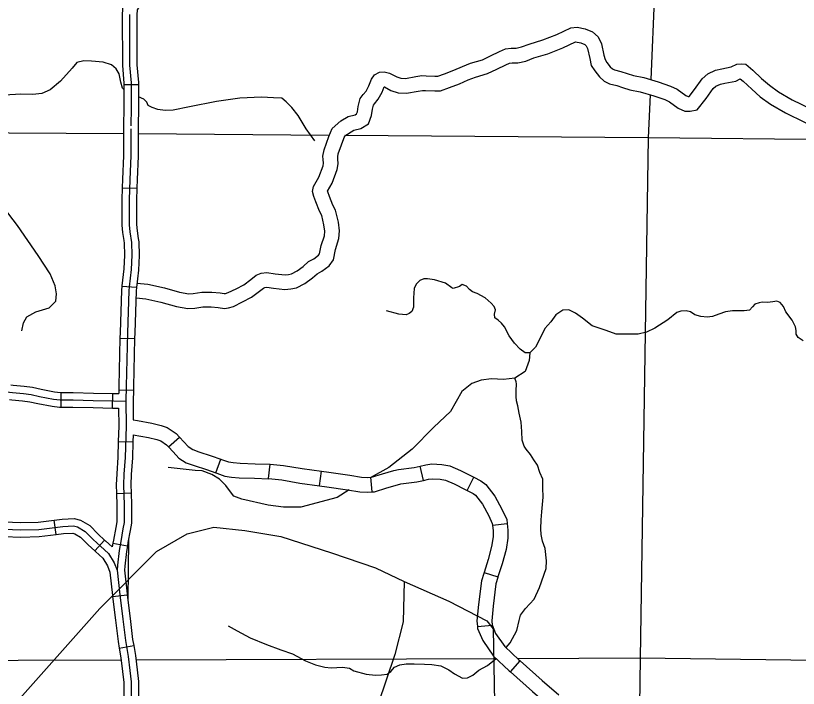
# Model space of a CAD drawing. Extents: x 8749 to 11879, y 13275 to 15339.
# Drawn here: x 9762.1 to 9922.3, y 13974.8 to 14112.3 of the extents above; entities that cross this region are included whole.
import ezdxf

# ---------------------------------------------------------------- set-up
doc = ezdxf.new("R2010")
doc.units = 0
for name, color, linetype in [('Level 32', 7, 'Continuous'), ('Level 35', 7, 'Continuous'), ('Level 4', 7, 'Continuous'), ('Level 45', 7, 'Continuous'), ('Level 46', 7, 'Continuous'), ('Level 5', 7, 'Continuous')]:
    doc.layers.add(name, color=color, linetype=linetype)

msp = doc.modelspace()

# ---------------------------------------------------------------- linework, layer by layer
at = {"layer": 'Level 32'}
for p, q in [((9783.86, 14056.97), (9786.85, 14056.81)), ((9783.45, 14046.37), (9786.45, 14046.31)), ((9771.41, 14032.26), (9771.45, 14035.26)), ((9781.95, 14032.05), (9782.02, 14035.05)), ((9783.22, 14035.83), (9786.22, 14035.74)), ((9793.4, 14024.12), (9795.63, 14026.14)), ((9783.12, 14025.27), (9786.12, 14025.18)), ((9803.09, 14018.82), (9804.11, 14021.64)), ((9813.89, 14017.64), (9814.17, 14020.62)), ((9824.29, 14016.2), (9824.69, 14019.17)), ((9845.56, 14017.27), (9844.88, 14020.19)), ((9835.09, 14014.94), (9834.8, 14017.92)), ((9854.53, 14015.24), (9855.9, 14017.92)), ((9782.77, 14014.63), (9785.76, 14014.73)), ((9770.4, 14006.21), (9770.03, 14009.18)), ((9859.69, 14008.15), (9862.68, 14008.45)), ((9778.29, 14002.89), (9780.33, 14005.09)), ((9782.03, 14004.46), (9784.99, 14003.93)), ((9857.97, 13998.47), (9860.82, 13997.54)), ((9781.97, 13993.53), (9784.95, 13993.9)), ((9856.62, 13987.43), (9859.61, 13987.71)), ((9783.33, 13982.98), (9786.28, 13983.5)), ((9863.35, 13978.12), (9865.34, 13980.37))]:
    msp.add_line(p, q, dxfattribs=at)
for points in [[(9783.86, 14056.97), (9783.81, 14056.09), (9783.48, 14047.52), (9783.45, 14046.37)], [(9785.35, 14056.89), (9785.31, 14056.02), (9784.98, 14047.48), (9784.74, 14036.52), (9784.66, 14033.49)], [(9786.85, 14056.81), (9786.81, 14055.96), (9786.48, 14047.43), (9786.45, 14046.31)], [(9783.45, 14046.37), (9783.24, 14036.56), (9783.22, 14035.83)], [(9786.45, 14046.31), (9786.24, 14036.49), (9786.22, 14035.74)], [(9761.15, 14036.81), (9761.64, 14036.76), (9763.86, 14036.54), (9765.57, 14036.34), (9767.31, 14035.93), (9770.07, 14035.4), (9771.29, 14035.26), (9771.45, 14035.26)], [(9738.74, 14034.2), (9742.15, 14034.75), (9744.3, 14034.97), (9746.86, 14035.01), (9752.09, 14035.27), (9755.56, 14035.45), (9758.27, 14035.59), (9761.49, 14035.27), (9763.7, 14035.05), (9765.31, 14034.86), (9766.99, 14034.46), (9769.85, 14033.91), (9771.2, 14033.76), (9773.87, 14033.73), (9778, 14033.65), (9782.13, 14033.54), (9784.66, 14033.49)], [(9771.45, 14035.26), (9773.89, 14035.23), (9778.03, 14035.15), (9782.02, 14035.05)], [(9782.02, 14035.05), (9782.17, 14035.04), (9783.2, 14035.02)], [(9783.22, 14035.83), (9783.2, 14035.02)], [(9786.22, 14035.74), (9786.16, 14033.48), (9786.2, 14029.65)], [(9760.85, 14033.82), (9761.34, 14033.77), (9763.55, 14033.55), (9765.05, 14033.38), (9766.68, 14032.99), (9769.62, 14032.43), (9771.11, 14032.27), (9771.41, 14032.26)], [(9784.66, 14033.49), (9784.71, 14028.37)], [(9771.41, 14032.26), (9773.85, 14032.23), (9777.97, 14032.16), (9781.95, 14032.05)], [(9781.95, 14032.05), (9782.1, 14032.05), (9783.17, 14032.02)], [(9783.17, 14032.02), (9783.21, 14028.38), (9783.12, 14025.27)], [(9786.2, 14029.65), (9787.02, 14029.51), (9789.96, 14029.02), (9791.89, 14028.51), (9793.15, 14028.1), (9794.98, 14026.85), (9795.63, 14026.14)], [(9784.71, 14028.37), (9784.52, 14021.96), (9784.29, 14018.58), (9784.2, 14016.35), (9784.35, 14012.23), (9784.35, 14008.67), (9784.06, 14007.35), (9783.62, 14004.82), (9783.29, 14002.96), (9782.99, 13999.92), (9782.89, 13998.9)], [(9786.16, 14026.62), (9786.12, 14025.18)], [(9786.16, 14026.62), (9789.33, 14026.08), (9791.03, 14025.63), (9791.82, 14025.38), (9793, 14024.57), (9793.4, 14024.12)], [(9795.63, 14026.14), (9796.53, 14025.15), (9797.43, 14024.21), (9798.38, 14023.61), (9799.62, 14023.13), (9802.16, 14022.34), (9804.11, 14021.64)], [(9783.12, 14025.27), (9783.02, 14022.04), (9782.79, 14018.65), (9782.7, 14016.35), (9782.77, 14014.63)], [(9786.12, 14025.18), (9786.02, 14021.89), (9785.79, 14018.5), (9785.71, 14016.35), (9785.76, 14014.73)], [(9793.4, 14024.12), (9794.33, 14023.1), (9795.52, 14021.86), (9797.03, 14020.91), (9798.64, 14020.3), (9801.2, 14019.5), (9803.09, 14018.82)], [(9804.11, 14021.64), (9804.27, 14021.58), (9805.65, 14021.09), (9806.66, 14020.95), (9808.08, 14020.81), (9811.1, 14020.7), (9814.1, 14020.63), (9814.17, 14020.62)], [(9814.17, 14020.62), (9816.96, 14020.36), (9820.75, 14019.7), (9824.69, 14019.17)], [(9844.88, 14020.19), (9846.05, 14020.46), (9847.31, 14020.64), (9849.31, 14020.55), (9850.97, 14020.25), (9853.14, 14019.28), (9855.48, 14018.13), (9855.9, 14017.92)], [(9824.69, 14019.17), (9826.18, 14018.97), (9830.53, 14018.34), (9832.91, 14017.92), (9834.09, 14017.85), (9834.8, 14017.92)], [(9834.8, 14017.92), (9834.96, 14017.94), (9837.2, 14018.63), (9839.49, 14019.3), (9840.44, 14019.51), (9843.68, 14019.92), (9844.88, 14020.19)], [(9803.09, 14018.82), (9803.26, 14018.76), (9804.93, 14018.16), (9806.31, 14017.97), (9807.88, 14017.82), (9811.01, 14017.71), (9813.93, 14017.63), (9813.89, 14017.64)], [(9813.89, 14017.64), (9816.56, 14017.39), (9820.3, 14016.73), (9824.29, 14016.2)], [(9845.56, 14017.27), (9846.59, 14017.51), (9847.45, 14017.63), (9848.97, 14017.56), (9850.08, 14017.36), (9851.86, 14016.57), (9854.13, 14015.45), (9854.53, 14015.24)], [(9855.9, 14017.92), (9857.31, 14017.19), (9858.3, 14016.48), (9860.2, 14014.09), (9861.64, 14011.4), (9862.6, 14009.26), (9862.68, 14008.45)], [(9824.29, 14016.2), (9825.77, 14016), (9830.05, 14015.38), (9832.57, 14014.93), (9834.16, 14014.85), (9835.09, 14014.94)], [(9835.09, 14014.94), (9835.56, 14014.98), (9838.07, 14015.76), (9840.24, 14016.4), (9840.95, 14016.55), (9844.21, 14016.96), (9845.56, 14017.27)], [(9782.77, 14014.63), (9782.85, 14012.2), (9782.85, 14008.84), (9782.59, 14007.64), (9782.14, 14005.08), (9782.03, 14004.46)], [(9785.76, 14014.73), (9785.85, 14012.26), (9785.85, 14008.51), (9785.53, 14007.06), (9785.1, 14004.56), (9784.99, 14003.93)], [(9854.53, 14015.24), (9855.74, 14014.63), (9856.21, 14014.29), (9857.68, 14012.43), (9858.94, 14010.07), (9859.66, 14008.48), (9859.69, 14008.15)], [(9770.03, 14009.18), (9771.67, 14009.39), (9774.12, 14009.51), (9775.39, 14009.18), (9777.27, 14008.06), (9779.02, 14006.3), (9780.33, 14005.09)], [(9730.75, 14008.03), (9734.03, 14008.3), (9737.4, 14008.55), (9739, 14008.66), (9742.15, 14008.19), (9747.23, 14007.49), (9751.62, 14007.27), (9756.59, 14007.02), (9759.77, 14007.31), (9763.17, 14007.16), (9766.83, 14007.27), (9771.8, 14007.89), (9773.96, 14008), (9774.8, 14007.79), (9776.34, 14006.87), (9777.98, 14005.22), (9779.48, 14003.83), (9781.13, 14002.33), (9782.26, 14000.46), (9782.89, 13998.9)], [(9759.55, 14008.8), (9759.74, 14008.81), (9763.18, 14008.66), (9766.72, 14008.77), (9770.03, 14009.18)], [(9859.69, 14008.15), (9859.81, 14006.96), (9859.81, 14005.73), (9859.51, 14003.79), (9858.81, 14001.09), (9857.97, 13998.47)], [(9862.68, 14008.45), (9862.81, 14007.11), (9862.81, 14005.49), (9862.46, 14003.18), (9861.69, 14000.25), (9860.82, 13997.54)], [(9759.81, 14005.81), (9763.16, 14005.66), (9766.95, 14005.78), (9770.4, 14006.21)], [(9762.95, 13972.72), (9779.34, 13991.12), (9790.91, 14002.77), (9797.19, 14006.39), (9802.64, 14007.72), (9809.01, 14007.06), (9816.35, 14005.8), (9826.73, 14002.5), (9835.78, 13999.44), (9841.6, 13996.59)], [(9770.4, 14006.21), (9771.94, 14006.4), (9773.81, 14006.49), (9774.22, 14006.39), (9775.41, 14005.68), (9776.94, 14004.14), (9778.29, 14002.89)], [(9780.33, 14005.09), (9780.5, 14004.94), (9781.89, 14003.67)], [(9782.03, 14004.46), (9781.89, 14003.67)], [(9784.99, 14003.93), (9784.77, 14002.75), (9784.49, 13999.77), (9784.4, 13998.9), (9784.93, 13994.09), (9784.95, 13993.9)], [(9778.29, 14002.89), (9778.47, 14002.73), (9779.96, 14001.37), (9780.92, 13999.79), (9781.42, 13998.53)], [(9781.42, 13998.53), (9781.95, 13993.74), (9781.97, 13993.53)], [(9782.89, 13998.9), (9783.44, 13993.92), (9784.06, 13988.9), (9784.57, 13984.55), (9785.15, 13981.25), (9785.48, 13978.4), (9785.78, 13976.08), (9785.78, 13972.31), (9785.85, 13967.45)], [(9857.97, 13998.47), (9857.9, 13998.27), (9857.46, 13996.72), (9856.82, 13991.93), (9856.52, 13988.54), (9856.62, 13987.43)], [(9841.6, 13996.59), (9841.45, 13988.39), (9839.72, 13981.69), (9836.2, 13971.38)], [(9841.6, 13996.59), (9850.77, 13992.57), (9858.53, 13988.56), (9859.82, 13986.91), (9860.53, 13949.27), (9860.75, 13930.51)], [(9860.82, 13997.54), (9860.78, 13997.4), (9860.41, 13996.11), (9859.81, 13991.6), (9859.53, 13988.54), (9859.61, 13987.71)], [(9781.97, 13993.53), (9782.57, 13988.72), (9783.09, 13984.33), (9783.33, 13982.98)], [(9784.95, 13993.9), (9785.55, 13989.08), (9786.05, 13984.77), (9786.28, 13983.5)], [(9856.62, 13987.43), (9856.66, 13987), (9857.69, 13984.56), (9859.91, 13981.37), (9863.08, 13978.36), (9863.35, 13978.12)], [(9859.6, 13987.74), (9860.33, 13986.01), (9862.2, 13983.34), (9865.11, 13980.57), (9865.34, 13980.37)], [(9783.33, 13982.98), (9783.67, 13981.03), (9783.99, 13978.22), (9784.28, 13975.99), (9784.28, 13972.75)], [(9786.28, 13983.5), (9786.64, 13981.47), (9786.97, 13978.58), (9787.28, 13976.18), (9787.28, 13972.75)], [(9865.34, 13980.37), (9869.86, 13976.36), (9873.27, 13973.44)], [(9863.35, 13978.12), (9867.89, 13974.1), (9871.32, 13971.16)]]:
    msp.add_lwpolyline(points, dxfattribs=at)
at = {"layer": 'Level 35'}
for points in [[(9784.29, 14097.19), (9784.01, 14097.48), (9783.66, 14098.74), (9783.31, 14100.39), (9782.66, 14101.44), (9781.75, 14102.26), (9780.06, 14102.83), (9777.67, 14103), (9776.06, 14103.09), (9774.67, 14102.7), (9773.67, 14101.57), (9771.28, 14098.92), (9769.15, 14097.13), (9767.5, 14096.39), (9765.64, 14096.18), (9763.16, 14096.26), (9759.86, 14096.05), (9758.51, 14096.22), (9757.38, 14096.31), (9755.52, 14097.26)], [(9788.95, 14094.63), (9788.35, 14095.22), (9787.25, 14095.69)], [(9823.31, 14086.72), (9821.57, 14089.19), (9819.96, 14091.89), (9818.61, 14093.54), (9817.49, 14094.72), (9816.57, 14095.41), (9814.88, 14095.5), (9812.45, 14095.63), (9808.02, 14095.41), (9803.24, 14094.76), (9797.72, 14093.67), (9794.38, 14092.98), (9792.73, 14092.93), (9791.21, 14093.15), (9790.08, 14093.54), (9789.26, 14093.93), (9788.95, 14094.63)], [(9763.37, 14047.87), (9763.71, 14049.52), (9764.41, 14050.73), (9766.23, 14051.78), (9769.01, 14052.56), (9770.32, 14053.95), (9770.49, 14055.43), (9770.23, 14057.08), (9769.19, 14059.52), (9766.75, 14063.26), (9762.5, 14069.43), (9759.63, 14073.17), (9757.55, 14075.34), (9755.81, 14075.95), (9753.29, 14076.12), (9749.47, 14076.12), (9747.21, 14076.12), (9744.78, 14076.3), (9742.43, 14077.6), (9740, 14079.86), (9737.92, 14081.52), (9734.53, 14085.52), (9731.49, 14087.78)], [(9845.64, 14058.51), (9844.83, 14058.14), (9844.08, 14057.43), (9843.7, 14056.54), (9843.56, 14054.6), (9843.51, 14052.71), (9843.18, 14051.82), (9842.62, 14051.39), (9842, 14051.11), (9840.5, 14051.25), (9838, 14051.96)], [(9897.45, 14051.64), (9895.58, 14050.12), (9892.93, 14048.38), (9891.2, 14047.6), (9889.5, 14047.16), (9885.03, 14047.16), (9882.94, 14047.9), (9880.12, 14048.9), (9878.08, 14050.47), (9876.69, 14051.46), (9875.3, 14052.16), (9874.08, 14052.07), (9872.69, 14051.16), (9871.61, 14049.68), (9870.43, 14048.33), (9868.96, 14045.42), (9868.52, 14044.51), (9867.35, 14043.38), (9866.4, 14043.38), (9865.35, 14044.12), (9864.18, 14045.33), (9863.14, 14046.86), (9862.18, 14048.68), (9861.53, 14049.42), (9860.84, 14050.03), (9860.18, 14050.55), (9860.1, 14051.29), (9860.32, 14052.16), (9860.05, 14052.86), (9859.4, 14053.51), (9858.19, 14054.6), (9856.58, 14055.51), (9855.58, 14055.86), (9855.02, 14056.29), (9854.41, 14057.03), (9853.5, 14057.33), (9852.93, 14056.94), (9851.67, 14056.55), (9851.37, 14056.64), (9850.11, 14057.6), (9847.85, 14058.29), (9846.37, 14058.51), (9845.64, 14058.51)], [(9923.24, 14045.79), (9922.25, 14046.47), (9921.86, 14047.16), (9921.86, 14047.94), (9921.73, 14048.68), (9920.99, 14050.07), (9919.73, 14051.77), (9919.25, 14052.81), (9918.56, 14053.68), (9917.86, 14053.9), (9917.04, 14053.77), (9915.99, 14053.68), (9914.91, 14053.73), (9914.26, 14053.6), (9913.39, 14053.29), (9912.91, 14052.77), (9912.3, 14052.07), (9911.17, 14051.94), (9908.83, 14051.94), (9907.35, 14051.73), (9906.01, 14051.25), (9904.7, 14050.77), (9903.62, 14050.64), (9902.36, 14050.81), (9901.1, 14051.12), (9900.23, 14051.73), (9899.32, 14051.94), (9898.23, 14051.86), (9897.45, 14051.64)], [(9867.35, 14043.38), (9867.23, 14041.81), (9866.36, 14039.55), (9864.28, 14038.16), (9861.93, 14037.9), (9859.5, 14038.07), (9857.41, 14037.81), (9855.5, 14037.12), (9853.42, 14035.47), (9851.07, 14031.38), (9847.69, 14028.16), (9843.26, 14023.64), (9838.48, 14019.9), (9834.63, 14017.83)], [(9862.46, 13983.09), (9863.33, 13984.04), (9864.65, 13986.59), (9865.12, 13988.62), (9865.45, 13989.75), (9866.44, 13991.12), (9868.19, 13993.01), (9869.32, 13995.37), (9870.69, 13999.29), (9870.74, 14000.86), (9870.45, 14003.37), (9869.93, 14004.86), (9869.65, 14006.23), (9869.56, 14007.36), (9869.65, 14009.21), (9869.79, 14010.86), (9870.08, 14013.83), (9869.98, 14015.77), (9869.98, 14017.52), (9869.37, 14018.93), (9868.9, 14020.4), (9868.14, 14021.48), (9867.48, 14022.57), (9866.59, 14023.65), (9866.21, 14024.27), (9865.78, 14025.5), (9865.69, 14027.29), (9865.55, 14029.21), (9865.12, 14031.05), (9864.89, 14032.56), (9864.6, 14033.55), (9864.51, 14034.45), (9864.56, 14035.58), (9864.6, 14037), (9864.56, 14037.47), (9864.28, 14038.16)], [(9830.34, 14015.33), (9827.88, 14013.81), (9820.5, 14011.81), (9816.94, 14011.81), (9813.81, 14012.25), (9808.42, 14013.47), (9806.77, 14014.08), (9805.9, 14015.21), (9805.12, 14016.25), (9803.82, 14017.55), (9802.26, 14018.51), (9800.26, 14019.21), (9798.87, 14019.29), (9793.33, 14019.9)], [(9805.6, 13987.58), (9807.44, 13986.54), (9810.08, 13985.08), (9813.47, 13983.76), (9816.4, 13982.62), (9818.76, 13981.82), (9821.45, 13980.4), (9823.47, 13979.55), (9825.36, 13979.13), (9826.68, 13978.99), (9828.99, 13979.08), (9830.45, 13978.89), (9831.35, 13978.37), (9833.85, 13977.66), (9835.74, 13977.43), (9837.01, 13977.52), (9838.14, 13977.66), (9838.9, 13978.23), (9839.65, 13979.08), (9840.74, 13979.55), (9842.06, 13979.79), (9843.66, 13979.79), (9845.78, 13979.7), (9847.29, 13979.65), (9849.13, 13979.36), (9850.78, 13978.56), (9851.92, 13977.76), (9853.57, 13976.86), (9854.61, 13976.91), (9855.69, 13977.43), (9856.92, 13978.51), (9858.66, 13979.41), (9860.42, 13980.89)]]:
    msp.add_lwpolyline(points, dxfattribs=at)
at = {"layer": 'Level 4'}
for points in [[(9860.51, 13980.81), (9786.75, 13980.55)], [(9961.85, 13979.99), (9889.94, 13980.91), (9864.84, 13980.82)], [(9783.73, 13980.54), (9678.09, 13980.17)]]:
    msp.add_lwpolyline(points, dxfattribs=at)
at = {"layer": 'Level 45'}
for p, q in [((9784.29, 14098.2), (9787.29, 14098.2)), ((9783.93, 14077.12), (9786.93, 14077.05))]:
    msp.add_line(p, q, dxfattribs=at)
for points in [[(9786.36, 14119.25), (9786.16, 14118.64), (9785.54, 14117.48), (9784.82, 14116.17), (9784.53, 14115.24), (9784.08, 14114.39), (9783.89, 14112.63), (9783.93, 14109.64), (9783.94, 14108.73)], [(9789.21, 14118.31), (9788.93, 14117.45), (9788.17, 14116.05), (9787.59, 14114.99), (9787.3, 14114.07), (9787, 14113.5), (9786.89, 14112.5), (9786.93, 14109.67), (9786.94, 14108.75)], [(9785.39, 14112.56), (9785.43, 14109.66), (9785.45, 14105.76), (9785.45, 14102.16), (9785.79, 14098.55), (9785.79, 14097.17), (9785.73, 14094.82), (9785.77, 14092.79), (9785.7, 14090.43), (9785.7, 14089.75)], [(9783.94, 14108.73), (9783.95, 14105.76), (9783.95, 14102.1), (9784.29, 14098.48), (9784.29, 14098.2)], [(9786.94, 14108.75), (9786.95, 14105.77), (9786.95, 14102.23), (9787.29, 14098.61), (9787.29, 14098.2)], [(9784.29, 14098.2), (9784.29, 14097.19), (9784.23, 14094.82), (9784.27, 14092.79), (9784.2, 14090.45), (9784.2, 14089.78), (9784.18, 14089.22), (9784.18, 14087.64)], [(9787.29, 14098.2), (9787.29, 14097.15), (9787.23, 14094.81), (9787.27, 14092.79), (9787.2, 14090.41), (9787.2, 14089.72), (9787.18, 14089.16), (9787.18, 14087.64)], [(9785.68, 14089.19), (9785.69, 14083.63), (9785.47, 14078.84), (9785.37, 14074.62), (9785.37, 14069.55), (9785.49, 14068.14)], [(9784.18, 14087.64), (9784.19, 14083.66), (9783.97, 14078.89), (9783.93, 14077.12)], [(9787.18, 14087.64), (9787.19, 14083.59), (9786.97, 14078.79), (9786.93, 14077.05)], [(9783.93, 14077.12), (9783.87, 14074.64), (9783.87, 14069.49), (9784, 14067.96), (9784.25, 14066.33)], [(9786.93, 14077.05), (9786.87, 14074.6), (9786.87, 14069.62), (9786.98, 14068.32), (9787.21, 14066.77)], [(9785.49, 14068.14), (9785.83, 14065.91), (9785.92, 14063.32), (9785.73, 14060.39), (9785.35, 14056.89)], [(9784.25, 14066.33), (9784.33, 14065.77), (9784.42, 14063.34), (9784.24, 14060.52), (9783.86, 14057.05)], [(9787.21, 14066.77), (9787.32, 14066.05), (9787.42, 14063.29), (9787.23, 14060.26), (9786.85, 14056.73)]]:
    msp.add_lwpolyline(points, dxfattribs=at)
at = {"layer": 'Level 46'}
for points in [[(9826.86, 14089.24), (9828.67, 14090.78), (9830.13, 14091.68), (9831.56, 14092.05), (9831.88, 14092.25), (9832.04, 14092.63), (9832.18, 14093.73), (9832.59, 14095.4), (9833.23, 14096.16), (9833.82, 14096.9), (9834.4, 14097.95), (9834.94, 14099.34), (9835.56, 14100.19), (9836.54, 14100.78), (9837.5, 14100.83), (9838.64, 14100.55), (9840.09, 14099.8), (9840.95, 14099.51), (9841.88, 14099.47), (9843.98, 14099.85), (9845.22, 14100.04), (9846.15, 14099.99), (9847.92, 14099.91), (9848.49, 14099.94), (9849.86, 14100.41), (9851.77, 14101.14), (9853.57, 14101.93), (9855.22, 14102.59), (9857.63, 14103.29), (9859.3, 14104.07), (9861.13, 14104.97), (9862.38, 14105.51), (9863.55, 14105.65), (9864.55, 14105.67), (9865.66, 14105.9), (9867.18, 14106.5), (9870.03, 14107.34), (9872.87, 14108.45), (9875.7, 14109.84)], [(9875.7, 14109.84), (9877.05, 14109.98), (9878.65, 14109.6), (9880.17, 14109.02), (9881.32, 14108), (9881.98, 14106.55), (9882.5, 14104.21), (9882.72, 14103.31), (9883.08, 14102.71), (9883.75, 14101.87), (9884.26, 14101.42), (9884.68, 14101.2), (9885.98, 14100.92), (9887.24, 14100.47), (9888.54, 14100.05), (9890.64, 14099.63), (9893.63, 14098.79), (9896.1, 14097.91), (9897.46, 14097.26), (9899.23, 14096.01), (9899.72, 14095.78), (9899.82, 14095.78), (9899.93, 14095.8), (9901.04, 14097.21), (9902.62, 14099.39), (9903.73, 14100.41), (9905.35, 14101.15), (9906.62, 14101.46)], [(9829.46, 14087.74), (9831.32, 14088.89), (9832.72, 14089.25), (9834.3, 14090.19), (9834.96, 14091.87), (9835.14, 14093.17), (9835.34, 14094.01), (9835.55, 14094.26), (9836.33, 14095.22), (9837.13, 14096.68), (9837.54, 14097.74), (9837.58, 14097.73), (9838.92, 14097.02), (9840.41, 14096.54), (9842.07, 14096.46), (9844.47, 14096.89), (9845.37, 14097.03), (9846.01, 14096.99), (9847.93, 14096.91), (9849.06, 14096.96), (9850.88, 14097.59), (9852.91, 14098.36), (9854.74, 14099.16), (9856.2, 14099.76), (9858.69, 14100.48), (9860.59, 14101.36), (9862.4, 14102.24), (9863.17, 14102.59), (9863.75, 14102.65), (9864.89, 14102.68), (9866.53, 14103.01), (9868.16, 14103.66), (9871, 14104.5), (9874.07, 14105.7), (9876.68, 14106.98)], [(9876.68, 14106.98), (9877.76, 14106.72), (9878.59, 14106.41), (9878.85, 14106.17), (9879.12, 14105.59), (9879.58, 14103.52), (9879.92, 14102.15), (9880.61, 14101.01), (9881.56, 14099.79), (9882.55, 14098.94), (9883.63, 14098.35), (9885.16, 14098.02), (9886.28, 14097.62), (9887.78, 14097.15), (9889.93, 14096.71), (9892.72, 14095.93), (9894.95, 14095.14), (9895.93, 14094.66), (9897.72, 14093.4), (9899.06, 14092.78), (9900.13, 14092.78), (9901.6, 14093.08), (9903.44, 14095.4), (9904.86, 14097.38), (9905.41, 14097.87), (9906.34, 14098.3), (9907.25, 14098.52)], [(9906.62, 14101.46), (9908.51, 14101.81), (9909.71, 14102.42), (9910.56, 14102.49), (9911.51, 14102.39), (9912.97, 14101.18), (9914.74, 14099.47), (9916.37, 14098.08), (9918.24, 14096.71), (9921.02, 14095.11), (9924.86, 14093.26), (9929.61, 14091.03), (9932.22, 14089.42), (9933.21, 14088.12), (9934.16, 14086.81), (9934.77, 14085.9), (9935.26, 14085.65), (9936.94, 14085.33), (9940.54, 14084.56)], [(9907.25, 14098.52), (9909.48, 14098.94), (9910.4, 14099.41), (9910.96, 14098.94), (9912.73, 14097.25), (9914.5, 14095.73), (9916.6, 14094.19), (9919.62, 14092.46), (9923.57, 14090.55), (9928.18, 14088.39), (9930.17, 14087.16), (9930.8, 14086.33), (9931.7, 14085.09), (9932.71, 14083.59), (9934.28, 14082.78), (9936.35, 14082.39), (9940.33, 14081.53)], [(9786.94, 14057.59), (9789.18, 14057.41), (9792.61, 14056.67), (9795.68, 14055.75), (9797.53, 14055.46), (9798.45, 14055.51), (9800.21, 14055.8), (9801.12, 14055.8), (9802.28, 14055.8), (9803.95, 14055.61), (9804.82, 14055.49), (9805.03, 14055.53), (9805.62, 14055.69), (9807.22, 14056.47), (9808.78, 14057.28), (9810.23, 14058.35), (9811.35, 14059.22), (9812.37, 14059.63), (9813.55, 14059.79), (9815.24, 14059.54), (9817.26, 14059.33), (9817.98, 14059.39), (9818.56, 14059.52), (9819.7, 14060.1), (9820.98, 14061.04), (9822.07, 14062.02), (9823.15, 14062.6), (9824.12, 14063.31), (9824.32, 14063.6), (9824.66, 14065.28), (9825.32, 14067.32), (9825.4, 14068.24), (9825.21, 14069.54), (9824.76, 14071.46), (9824.3, 14072.34), (9823.56, 14074.24), (9823.13, 14075.34), (9822.85, 14076.34), (9823.08, 14077.4), (9824.16, 14079.31), (9825.02, 14081.6), (9825.09, 14082.12), (9825.04, 14082.89), (9825.01, 14083.6), (9825.22, 14084.84), (9826.23, 14087.62), (9826.86, 14089.24)], [(9786.75, 14054.6), (9788.74, 14054.44), (9791.86, 14053.76), (9795.02, 14052.82), (9797.38, 14052.45), (9798.77, 14052.53), (9800.45, 14052.8), (9801.12, 14052.8), (9802.1, 14052.8), (9803.58, 14052.63), (9804.86, 14052.46), (9805.66, 14052.59), (9806.69, 14052.87), (9808.57, 14053.79), (9810.37, 14054.73), (9812.04, 14055.96), (9812.86, 14056.59), (9813.14, 14056.71), (9813.53, 14056.76), (9814.87, 14056.56), (9817.23, 14056.32), (9818.41, 14056.42), (9819.57, 14056.66), (9821.28, 14057.54), (9822.87, 14058.71), (9823.81, 14059.55), (9824.75, 14060.06), (9826.29, 14061.18), (9827.14, 14062.39), (9827.57, 14064.52), (9828.28, 14066.73), (9828.41, 14068.33), (9828.16, 14070.1), (9827.59, 14072.51), (9827.04, 14073.58), (9826.36, 14075.33), (9825.98, 14076.3), (9825.95, 14076.39), (9826.89, 14078.04), (9827.94, 14080.85), (9828.11, 14082), (9828.04, 14083.05), (9828.02, 14083.41), (9828.14, 14084.07), (9829.46, 14087.74)]]:
    msp.add_lwpolyline(points, dxfattribs=at)
at = {"layer": 'Level 5'}
for points in [[(9895.09, 14170.72), (9892.08, 14099.22)], [(9891.95, 14096.14), (9891.58, 14087.3)], [(9784.14, 14088.15), (9678.98, 14088.79)], [(9826.3, 14087.82), (9787.18, 14088.13)], [(9891.58, 14087.3), (9829.48, 14087.79)], [(9891.58, 14087.3), (9889.94, 13980.91)], [(9930.36, 14086.91), (9891.58, 14087.3)], [(9785.21, 14005.23), (9785.1, 13992.87)], [(9889.94, 13980.91), (9889.74, 13966.41)]]:
    msp.add_lwpolyline(points, dxfattribs=at)

doc.saveas('drawing.dxf')
